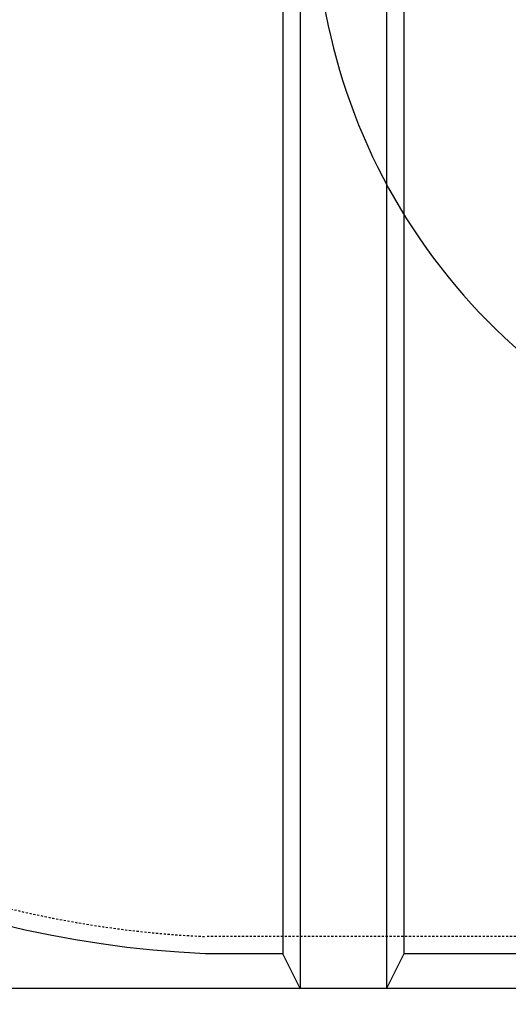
# Model space of a CAD drawing. Extents: x -169 to 6736, y -208 to 3022.
# Tile 593 of 656: x 5911 to 5939, y 1253 to 1310. Entities that reach past the tile are written whole.
import ezdxf

# ---------------------------------------------------------------- set-up
doc = ezdxf.new("R2010")
doc.units = 0
doc.header["$MEASUREMENT"] = 0
doc.linetypes.add('HIDDEN3', pattern=[0.1875, 0.125, -0.0625])
for name, color, linetype in [('TANK-ANCHOR', 4, 'CONTINUOUS'), ('TANK-SLOPE', 3, 'CONTINUOUS'), ('TANK-UST', 5, 'CONTINUOUS'), ('TANK-UST-RIB', 7, 'CONTINUOUS')]:
    doc.layers.add(name, color=color, linetype=linetype)

msp = doc.modelspace()

# ---------------------------------------------------------------- linework, layer by layer
at = {"layer": 'TANK-ANCHOR'}
msp.add_lwpolyline([(6038.40422, 1254.01839), (5864.40422, 1254.01839), (5864.40422, 1236.01839), (6038.40422, 1236.01839)], close=True, dxfattribs=at)
at = {"layer": 'TANK-SLOPE'}
msp.add_lwpolyline([(6025.3253, 1299.70852, 0.74436939), (6025.32576, 1334.32659), (5972.33047, 1350.20076, 1.34341903), (5972.32959, 1283.83576)], format="xyb", close=True, dxfattribs=at)
at = {"layer": 'TANK-UST'}
msp.add_lwpolyline([(5991.89105, 1256.01839), (5982.39105, 1256.01839), (5981.39105, 1254.01839), (5976.39105, 1254.01839), (5975.39105, 1256.01839), (5965.89105, 1256.01839), (5964.89105, 1254.01839), (5959.89105, 1254.01839), (5958.89105, 1256.01839), (5949.39105, 1256.01839), (5948.39105, 1254.01839), (5943.39105, 1254.01839), (5942.39105, 1256.01839), (5932.89105, 1256.01839), (5931.89105, 1254.01839), (5926.89105, 1254.01839), (5925.89105, 1256.01839), (5921.37438, 1256.01839, -0.95464484), (5921.37438, 1378.01839)], format="xyb", dxfattribs=at)
at = {"layer": 'TANK-UST', "color": 2, "linetype": 'HIDDEN3'}
msp.add_lwpolyline([(5925.89105, 1257.01839), (5921.39785, 1257.01839, -0.95428002), (5921.39785, 1377.01839), (5925.89105, 1377.01839), (6150.89105, 1377.01839), (6155.40376, 1377.01839, -0.95395472), (6155.40376, 1257.01839), (6150.89105, 1257.01839)], format="xyb", close=True, dxfattribs=at)
at = {"layer": 'TANK-UST-RIB'}
for p, q in [((5926.89105, 1380.01839), (5926.89105, 1254.01839)), ((5931.89105, 1380.01839), (5931.89105, 1254.01839)), ((5925.89105, 1378.01839), (5925.89105, 1256.01839)), ((5932.89105, 1378.01839), (5932.89105, 1256.01839))]:
    msp.add_line(p, q, dxfattribs=at)

doc.saveas('drawing.dxf')
